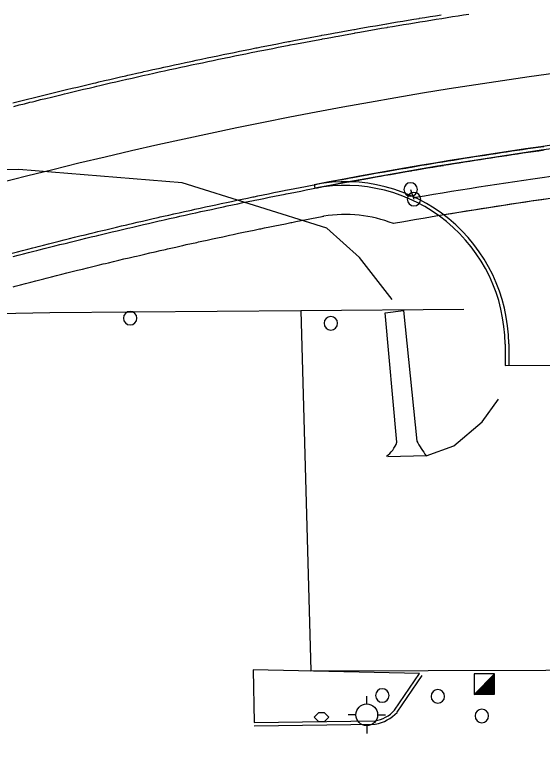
# Model space of a CAD drawing. Extents: x 2145380 to 2157287, y 139568 to 149130.
# Drawn here: x 2152200.1 to 2152296.8, y 142646.8 to 142783.4 of the extents above; entities that cross this region are included whole.
import ezdxf

# ---------------------------------------------------------------- set-up
doc = ezdxf.new("R2010")
doc.units = 0
for name, color, linetype in [('PR_PREVIOUSLY CONSTRUCTED', 7, 'Continuous'), ('TOPO_Asphalt', 7, 'Continuous'), ('TOPO_Concrete', 7, 'Continuous'), ('TOPO_Curb Back', 7, 'Continuous'), ('TOPO_Fence', 7, 'Continuous'), ('TOPO_Flowline', 7, 'Continuous'), ('TOPO_Misc', 7, 'Continuous'), ('TOPO_Sign', 7, 'Continuous'), ('TOPO_Water Fire Hydrant', 7, 'Continuous')]:
    doc.layers.add(name, color=color, linetype=linetype)

# ---------------------------------------------------------------- blocks, each defined once
blk = doc.blocks.new('POST')
at = {"layer": 'TOPO_Misc'}
for start, end in [(90, 180), (180, 270), (360, 90), (270, 0)]:
    blk.add_arc((-0.01, 0.03), 3.16, start, end, dxfattribs=at)
blk = doc.blocks.new('FIRHYD')
at = {"layer": 'TOPO_Water Fire Hydrant'}
for p, q in [((-0.02, 10.16), (-0.03, 17.34)), ((10.16, 0.02), (17.34, 0.03)), ((-10.16, -0.02), (-17.34, -0.03)), ((0.02, -10.16), (0.03, -17.34))]:
    blk.add_line(p, q, dxfattribs=at)
blk.add_circle((0, 0), 10.16, dxfattribs=at)

msp = doc.modelspace()

# ---------------------------------------------------------------- linework, layer by layer
at = {"layer": 'PR_PREVIOUSLY CONSTRUCTED'}
for p, q in [((2152254.96, 142752.27), (2152255.09, 142751.62)), ((2152289.97, 142723.02), (2152290, 142719.06)), ((2152290.64, 142723.03), (2152290.66, 142719.06)), ((2152290, 142719.06), (2152317.33, 142719.25))]:
    msp.add_line(p, q, dxfattribs=at)
for points in [[(2152199.69, 142767.29), (2152200.67, 142767.54), (2152201.66, 142767.79), (2152202.64, 142768.04), (2152203.14, 142768.16), (2152203.63, 142768.28), (2152204.61, 142768.53), (2152205.6, 142768.77), (2152206.59, 142769.01), (2152207.57, 142769.25), (2152208.56, 142769.49), (2152209.01, 142769.6), (2152209.55, 142769.73), (2152210.54, 142769.97), (2152211.52, 142770.2), (2152212.51, 142770.44), (2152213.5, 142770.67), (2152214.49, 142770.9), (2152214.9, 142771), (2152215.48, 142771.14), (2152216.47, 142771.37), (2152217.45, 142771.6), (2152218.44, 142771.82), (2152219.43, 142772.05), (2152220.42, 142772.28), (2152220.8, 142772.36), (2152221.41, 142772.5), (2152222.4, 142772.73), (2152223.4, 142772.95), (2152223.7, 142773.02), (2152224.39, 142773.17), (2152225.38, 142773.39), (2152226.37, 142773.61), (2152226.71, 142773.69), (2152227.36, 142773.83), (2152228.35, 142774.05), (2152229.35, 142774.26), (2152230.34, 142774.48), (2152231.33, 142774.69), (2152232.32, 142774.9), (2152232.63, 142774.97), (2152233.32, 142775.12), (2152234.31, 142775.33), (2152235.3, 142775.54), (2152236.3, 142775.74), (2152237.29, 142775.95), (2152238.29, 142776.16), (2152238.55, 142776.21), (2152239.28, 142776.36), (2152240.28, 142776.56), (2152241.27, 142776.77), (2152242.27, 142776.97), (2152243.26, 142777.17), (2152244.26, 142777.37), (2152244.48, 142777.41), (2152245.25, 142777.57), (2152246.25, 142777.76), (2152247.25, 142777.96), (2152248.24, 142778.15), (2152249.24, 142778.35), (2152250.24, 142778.54), (2152250.42, 142778.57), (2152251.23, 142778.73), (2152252.23, 142778.92), (2152253.23, 142779.11), (2152254.23, 142779.3), (2152255.23, 142779.48), (2152256.22, 142779.67), (2152256.37, 142779.7), (2152257.22, 142779.85), (2152258.22, 142780.04), (2152258.83, 142780.15), (2152259.22, 142780.22), (2152260.22, 142780.4), (2152261.22, 142780.58), (2152262.22, 142780.76), (2152262.33, 142780.78), (2152263.22, 142780.94), (2152264.22, 142781.11), (2152265.22, 142781.29), (2152266.22, 142781.46), (2152267.22, 142781.63), (2152268.22, 142781.81), (2152268.29, 142781.82), (2152269.22, 142781.98), (2152270.22, 142782.15), (2152271.23, 142782.32), (2152272.23, 142782.48), (2152273.23, 142782.65), (2152274.23, 142782.81), (2152274.26, 142782.82), (2152275.23, 142782.98), (2152276.24, 142783.14), (2152277.24, 142783.3), (2152278.24, 142783.46)], [(2152199.85, 142766.65), (2152200.84, 142766.9), (2152201.82, 142767.14), (2152202.81, 142767.39), (2152203.3, 142767.51), (2152203.79, 142767.63), (2152204.78, 142767.88), (2152205.76, 142768.12), (2152206.75, 142768.36), (2152207.73, 142768.6), (2152208.72, 142768.84), (2152209.17, 142768.95), (2152209.7, 142769.08), (2152210.69, 142769.32), (2152211.68, 142769.55), (2152212.67, 142769.79), (2152213.65, 142770.02), (2152214.64, 142770.25), (2152215.06, 142770.35), (2152215.63, 142770.49), (2152216.62, 142770.72), (2152217.6, 142770.95), (2152218.59, 142771.17), (2152219.58, 142771.4), (2152220.57, 142771.63), (2152220.95, 142771.71), (2152221.56, 142771.85), (2152222.55, 142772.08), (2152223.54, 142772.3), (2152223.85, 142772.37), (2152224.53, 142772.52), (2152225.52, 142772.74), (2152226.51, 142772.96), (2152226.85, 142773.03), (2152227.5, 142773.18), (2152228.5, 142773.39), (2152229.49, 142773.61), (2152230.48, 142773.83), (2152231.47, 142774.04), (2152232.46, 142774.25), (2152232.76, 142774.32), (2152233.46, 142774.46), (2152234.45, 142774.67), (2152235.44, 142774.88), (2152236.43, 142775.09), (2152237.43, 142775.3), (2152238.42, 142775.5), (2152238.69, 142775.56), (2152239.42, 142775.71), (2152240.41, 142775.91), (2152241.4, 142776.11), (2152242.4, 142776.31), (2152243.39, 142776.51), (2152244.39, 142776.71), (2152244.61, 142776.76), (2152245.38, 142776.91), (2152246.38, 142777.11), (2152247.38, 142777.3), (2152248.37, 142777.5), (2152249.37, 142777.69), (2152250.36, 142777.88), (2152250.55, 142777.92), (2152251.36, 142778.07), (2152252.36, 142778.26), (2152253.35, 142778.45), (2152254.35, 142778.64), (2152255.35, 142778.83), (2152256.35, 142779.01), (2152256.49, 142779.04), (2152257.34, 142779.2), (2152258.34, 142779.38), (2152258.95, 142779.49), (2152259.34, 142779.56), (2152260.34, 142779.74), (2152261.34, 142779.92), (2152262.34, 142780.1), (2152262.45, 142780.12), (2152263.34, 142780.28), (2152264.34, 142780.45), (2152265.33, 142780.63), (2152266.33, 142780.8), (2152267.33, 142780.98), (2152268.33, 142781.15), (2152268.41, 142781.16), (2152269.33, 142781.32), (2152270.34, 142781.49), (2152271.34, 142781.66), (2152272.34, 142781.82), (2152273.34, 142781.99), (2152274.34, 142782.16), (2152274.37, 142782.16), (2152275.34, 142782.32), (2152276.34, 142782.48), (2152277.34, 142782.64), (2152278.35, 142782.8), (2152279.35, 142782.96), (2152280.34, 142783.12), (2152280.35, 142783.12), (2152281.35, 142783.28), (2152282.36, 142783.43), (2152283.36, 142783.59)], [(2152199.56, 142739.7), (2152200.51, 142739.95), (2152201.46, 142740.2), (2152202.42, 142740.45), (2152203.37, 142740.69), (2152203.88, 142740.82), (2152204.33, 142740.94), (2152205.28, 142741.18), (2152206.24, 142741.42), (2152207.19, 142741.66), (2152208.15, 142741.9), (2152209.1, 142742.14), (2152209.58, 142742.26), (2152210.06, 142742.38), (2152211.01, 142742.62), (2152211.97, 142742.85), (2152212.93, 142743.09), (2152213.88, 142743.32), (2152214.84, 142743.55), (2152215.28, 142743.66), (2152215.8, 142743.78), (2152216.76, 142744.01), (2152217.72, 142744.24), (2152218.67, 142744.47), (2152219.63, 142744.7), (2152220.59, 142744.92), (2152221, 142745.02), (2152221.55, 142745.15), (2152222.51, 142745.37), (2152223.47, 142745.6), (2152224.43, 142745.82), (2152225.39, 142746.04), (2152226.35, 142746.26), (2152226.72, 142746.34), (2152227.31, 142746.48), (2152228.27, 142746.69), (2152229.23, 142746.91), (2152229.53, 142746.98), (2152230.2, 142747.12), (2152231.16, 142747.34), (2152232.12, 142747.55), (2152232.45, 142747.62), (2152233.08, 142747.76), (2152234.04, 142747.97), (2152235.01, 142748.18), (2152235.97, 142748.39), (2152236.93, 142748.6), (2152237.9, 142748.8), (2152238.19, 142748.87), (2152238.86, 142749.01), (2152239.82, 142749.21), (2152240.79, 142749.42), (2152241.75, 142749.62), (2152242.72, 142749.82), (2152243.68, 142750.02), (2152243.94, 142750.07), (2152244.65, 142750.22), (2152245.61, 142750.42), (2152246.58, 142750.61), (2152247.54, 142750.81), (2152248.51, 142751), (2152249.48, 142751.2), (2152249.69, 142751.24), (2152250.44, 142751.39), (2152251.41, 142751.58), (2152252.38, 142751.77), (2152253.34, 142751.96), (2152254.31, 142752.14), (2152255.28, 142752.33), (2152255.46, 142752.37), (2152256.24, 142752.52), (2152257.21, 142752.7), (2152258.18, 142752.88), (2152259.15, 142753.07), (2152260.12, 142753.25), (2152261.09, 142753.43), (2152261.23, 142753.45), (2152262.05, 142753.61), (2152263.02, 142753.78), (2152263.61, 142753.89), (2152263.99, 142753.96), (2152264.96, 142754.14), (2152265.93, 142754.31), (2152266.9, 142754.48), (2152267.01, 142754.5), (2152267.87, 142754.66), (2152268.84, 142754.83), (2152269.81, 142755), (2152270.78, 142755.17), (2152271.75, 142755.33), (2152272.72, 142755.5), (2152272.79, 142755.51), (2152273.7, 142755.67), (2152274.67, 142755.83), (2152275.64, 142756), (2152276.61, 142756.16), (2152277.58, 142756.32), (2152278.55, 142756.48), (2152278.59, 142756.48), (2152279.53, 142756.64), (2152280.5, 142756.8), (2152281.47, 142756.95), (2152282.45, 142757.11), (2152283.42, 142757.26), (2152284.38, 142757.42), (2152284.39, 142757.42), (2152285.36, 142757.57), (2152286.34, 142757.72), (2152287.31, 142757.87), (2152288.29, 142758.02), (2152289.26, 142758.17), (2152290.19, 142758.31), (2152290.23, 142758.32), (2152291.21, 142758.46), (2152292.18, 142758.61), (2152293.16, 142758.75), (2152294.13, 142758.89), (2152295.11, 142759.03), (2152296, 142759.16), (2152296.08, 142759.17), (2152297.06, 142759.31)], [(2152199.72, 142739.06), (2152200.68, 142739.31), (2152201.63, 142739.55), (2152202.58, 142739.8), (2152203.54, 142740.05), (2152204.05, 142740.18), (2152204.49, 142740.29), (2152205.44, 142740.53), (2152206.4, 142740.77), (2152207.35, 142741.02), (2152208.31, 142741.26), (2152209.26, 142741.49), (2152209.74, 142741.61), (2152210.22, 142741.73), (2152211.17, 142741.97), (2152212.13, 142742.2), (2152213.09, 142742.44), (2152214.04, 142742.67), (2152215, 142742.9), (2152215.44, 142743.01), (2152215.96, 142743.13), (2152216.91, 142743.37), (2152217.87, 142743.59), (2152218.83, 142743.82), (2152219.79, 142744.05), (2152220.75, 142744.27), (2152221.15, 142744.37), (2152221.7, 142744.5), (2152222.66, 142744.72), (2152223.62, 142744.95), (2152224.58, 142745.17), (2152225.54, 142745.39), (2152226.5, 142745.61), (2152226.87, 142745.69), (2152227.46, 142745.82), (2152228.42, 142746.04), (2152229.38, 142746.26), (2152229.68, 142746.32), (2152230.34, 142746.47), (2152231.3, 142746.69), (2152232.26, 142746.9), (2152232.59, 142746.97), (2152233.23, 142747.11), (2152234.19, 142747.32), (2152235.15, 142747.53), (2152236.11, 142747.74), (2152237.07, 142747.95), (2152238.04, 142748.15), (2152238.33, 142748.21), (2152239, 142748.36), (2152239.96, 142748.56), (2152240.93, 142748.76), (2152241.89, 142748.97), (2152242.85, 142749.17), (2152243.82, 142749.37), (2152244.07, 142749.42), (2152244.78, 142749.56), (2152245.75, 142749.76), (2152246.71, 142749.96), (2152247.68, 142750.15), (2152248.64, 142750.35), (2152249.61, 142750.54), (2152249.82, 142750.58), (2152250.57, 142750.73), (2152251.54, 142750.92), (2152252.5, 142751.11), (2152253.47, 142751.3), (2152254.44, 142751.49), (2152255.4, 142751.68), (2152255.58, 142751.71), (2152256.37, 142751.86), (2152257.34, 142752.04), (2152258.3, 142752.23), (2152259.27, 142752.41), (2152260.24, 142752.59), (2152261.21, 142752.77), (2152261.35, 142752.8), (2152262.18, 142752.95), (2152263.14, 142753.13), (2152263.73, 142753.24), (2152264.11, 142753.3), (2152265.08, 142753.48), (2152266.05, 142753.65), (2152267.02, 142753.83), (2152267.13, 142753.85), (2152267.99, 142754), (2152268.96, 142754.17), (2152269.93, 142754.34), (2152270.9, 142754.51), (2152271.87, 142754.68), (2152272.84, 142754.84), (2152272.91, 142754.86), (2152273.81, 142755.01), (2152274.78, 142755.17), (2152275.75, 142755.34), (2152276.72, 142755.5), (2152277.69, 142755.66), (2152278.66, 142755.82), (2152278.69, 142755.83), (2152279.63, 142755.98), (2152280.61, 142756.14), (2152281.58, 142756.29), (2152282.55, 142756.45), (2152283.52, 142756.6), (2152284.49, 142756.76), (2152284.5, 142756.76), (2152285.47, 142756.91), (2152286.44, 142757.06), (2152287.41, 142757.21), (2152288.39, 142757.36), (2152289.36, 142757.51), (2152290.29, 142757.65), (2152290.33, 142757.65), (2152291.31, 142757.8), (2152292.28, 142757.95), (2152293.25, 142758.09), (2152294.23, 142758.23), (2152295.2, 142758.37), (2152296.1, 142758.5), (2152296.18, 142758.51), (2152297.15, 142758.65)], [(2152199.73, 142733.54), (2152200.13, 142733.64), (2152201.08, 142733.89), (2152202.02, 142734.14), (2152202.97, 142734.38), (2152203.92, 142734.63), (2152204.86, 142734.87), (2152205.37, 142735), (2152205.81, 142735.12), (2152206.76, 142735.36), (2152207.71, 142735.6), (2152208.66, 142735.84), (2152209.61, 142736.08), (2152210.56, 142736.31), (2152211.03, 142736.43), (2152211.51, 142736.55), (2152212.45, 142736.78), (2152213.4, 142737.02), (2152214.36, 142737.25), (2152215.31, 142737.48), (2152216.26, 142737.71), (2152216.69, 142737.82), (2152217.21, 142737.94), (2152218.16, 142738.17), (2152219.11, 142738.4), (2152220.06, 142738.63), (2152221.01, 142738.85), (2152221.97, 142739.08), (2152222.37, 142739.17), (2152222.92, 142739.3), (2152223.87, 142739.52), (2152224.83, 142739.74), (2152225.78, 142739.96), (2152226.73, 142740.18), (2152227.69, 142740.4), (2152228.05, 142740.48), (2152228.64, 142740.62), (2152229.59, 142740.83), (2152230.55, 142741.05), (2152230.85, 142741.11), (2152231.5, 142741.26), (2152232.46, 142741.47), (2152233.41, 142741.68), (2152233.74, 142741.76), (2152234.37, 142741.89), (2152235.33, 142742.1), (2152236.28, 142742.31), (2152237.24, 142742.52), (2152238.19, 142742.72), (2152239.15, 142742.93), (2152239.44, 142742.99), (2152240.11, 142743.13), (2152241.07, 142743.34), (2152242.02, 142743.54), (2152242.98, 142743.74), (2152243.94, 142743.94), (2152244.9, 142744.14), (2152245.15, 142744.19), (2152245.85, 142744.33), (2152246.81, 142744.53), (2152247.77, 142744.72), (2152248.73, 142744.92), (2152249.69, 142745.11), (2152250.65, 142745.3), (2152250.87, 142745.35), (2152251.61, 142745.49), (2152252.57, 142745.68), (2152253.53, 142745.87), (2152254.49, 142746.06), (2152255.45, 142746.25), (2152256.41, 142746.43), (2152256.59, 142746.47), (2152256.72, 142746.49)]]:
    msp.add_lwpolyline(points, dxfattribs=at)
for centre, radius, start, end in [((2152419.26, 141899.49), 881.47, 90.40983, 111.02378), ((2152419.26, 141899.49), 868.46, 94.97451, 100.90502), ((2152419.26, 141899.49), 867.8, 94.97451, 100.90502), ((2152419.26, 141899.49), 862.8, 96.15655, 99.72298), ((2152419.26, 141899.49), 858.8, 95.83543, 100.0441), ((2152260.64, 142722.81), 30, 0.41, 100.905), ((2152260.64, 142722.81), 29.33, 0.41, 100.905), ((2152419.26, 141899.49), 858.8, 96.46392, 99.41561), ((2152260.64, 142722.81), 24, 68.3815, 99.4001)]:
    msp.add_arc(centre, radius, start, end, dxfattribs=at)
at = {"layer": 'TOPO_Asphalt'}
msp.add_line((2152275.52, 142702.5), (2152268.47, 142702.28), dxfattribs=at)
for points in [[(2152275.52, 142702.5), (2152280.6, 142704.35), (2152285.79, 142708.73), (2152288.77, 142712.91)], [(2152274.28, 142662.52), (2152243.79, 142663.18), (2152243.96, 142653.54)]]:
    msp.add_lwpolyline(points, dxfattribs=at)
at = {"layer": 'TOPO_Concrete'}
msp.add_lwpolyline([(2152270.13, 142704.97), (2152267.96, 142728.72), (2152271.37, 142729.2), (2152273.78, 142705.21)], dxfattribs=at)
for centre, radius, start, end in [((2152264.73, 142706.98), 5.76, 307.4337, 339.6008), ((2152291.98, 142715.01), 20.67, 208.3139, 217.2569)]:
    msp.add_arc(centre, radius, start, end, dxfattribs=at)
at = {"layer": 'TOPO_Curb Back'}
for points in [[(2152269.72, 142655.78), (2152274.28, 142662.52)], [(2152270.18, 142655.4), (2152274.78, 142662.19)], [(2152243.96, 142653.54), (2152266.12, 142653.85)], [(2152243.97, 142652.94), (2152266.17, 142653.25)]]:
    msp.add_lwpolyline(points, dxfattribs=at)
for radius, start, end in [(6.6, 280.183, 316.225), (7.2, 279.7826, 316.6391)]:
    msp.add_arc((2152264.95, 142660.34), radius, start, end, dxfattribs=at)
at = {"layer": 'TOPO_Fence'}
for points in [[(2152252.48, 142729.16), (2152254.34, 142663.04), (2152319, 142663.22), (2152327.85, 142662.59), (2152326.29, 142729.13), (2152358.55, 142729.8), (2152398.39, 142730.38), (2152438.48, 142731.27), (2152495.65, 142731.84), (2152495.56, 142680.21), (2152496.94, 142610.04)], [(2152156.3, 142727.8), (2152206.45, 142728.83), (2152252.48, 142729.16), (2152282.39, 142729.43)]]:
    msp.add_lwpolyline(points, dxfattribs=at)
at = {"layer": 'TOPO_Flowline'}
msp.add_lwpolyline([(2152269.29, 142731.21), (2152263.29, 142738.93), (2152257.26, 142744.28), (2152230.76, 142752.59), (2152200.79, 142755.06), (2152133.43, 142754.62)], dxfattribs=at)
at = {"layer": 'TOPO_Misc'}
for p, q in [((2152284.28, 142658.7), (2152288.02, 142662.45)), ((2152287.43, 142661.86), (2152288.02, 142661.86)), ((2152287.62, 142662.04), (2152288.02, 142662.04)), ((2152287.81, 142662.23), (2152288.02, 142662.23)), ((2152287.99, 142662.41), (2152288.02, 142662.41)), ((2152286.12, 142660.55), (2152288.02, 142660.55)), ((2152286.3, 142660.73), (2152288.02, 142660.73)), ((2152286.49, 142660.92), (2152288.02, 142660.92)), ((2152286.68, 142661.1), (2152288.02, 142661.1)), ((2152286.87, 142661.29), (2152288.02, 142661.29)), ((2152287.05, 142661.47), (2152288.02, 142661.47)), ((2152287.24, 142661.67), (2152288.02, 142661.67)), ((2152284.81, 142659.23), (2152288.03, 142659.23)), ((2152285, 142659.42), (2152288.03, 142659.42)), ((2152285.18, 142659.61), (2152288.03, 142659.61)), ((2152285.38, 142659.8), (2152288.03, 142659.8)), ((2152285.57, 142659.99), (2152288.03, 142659.99)), ((2152285.75, 142660.17), (2152288.02, 142660.17)), ((2152285.94, 142660.36), (2152288.02, 142660.36)), ((2152284.44, 142658.86), (2152288.03, 142658.86)), ((2152284.63, 142659.05), (2152288.03, 142659.05)), ((2152255.76, 142655.28), (2152254.98, 142654.5)), ((2152256.85, 142655.28), (2152255.76, 142655.28)), ((2152257.63, 142654.5), (2152256.85, 142655.28)), ((2152254.98, 142654.5), (2152255.76, 142653.72)), ((2152255.76, 142653.72), (2152256.85, 142653.72)), ((2152256.85, 142653.72), (2152257.63, 142654.5))]:
    msp.add_line(p, q, dxfattribs=at)
msp.add_lwpolyline([(2152288.03, 142658.71), (2152288.02, 142662.45), (2152284.28, 142662.44), (2152284.28, 142658.7), (2152288.03, 142658.71)], dxfattribs=at)
at = {"layer": 'TOPO_Sign'}
msp.add_lwpolyline([(2152272.65, 142751.37), (2152273.27, 142749.6)], dxfattribs=at)

# ---------------------------------------------------------------- block references
at = {"layer": 'TOPO_Misc', "xscale": 0.39370000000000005, "yscale": 0.3937000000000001}
for p in [(2152272.65, 142751.37), (2152273.27, 142749.6), (2152221.21, 142727.75), (2152258.02, 142726.81), (2152267.45, 142658.48), (2152277.64, 142658.31), (2152285.72, 142654.72)]:
    msp.add_blockref('POST', p, dxfattribs=at)
at = {"layer": 'TOPO_Water Fire Hydrant', "xscale": 0.19685000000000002, "yscale": 0.19685000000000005}
msp.add_blockref('FIRHYD', (2152264.6, 142654.94), dxfattribs=at)

doc.saveas('drawing.dxf')
